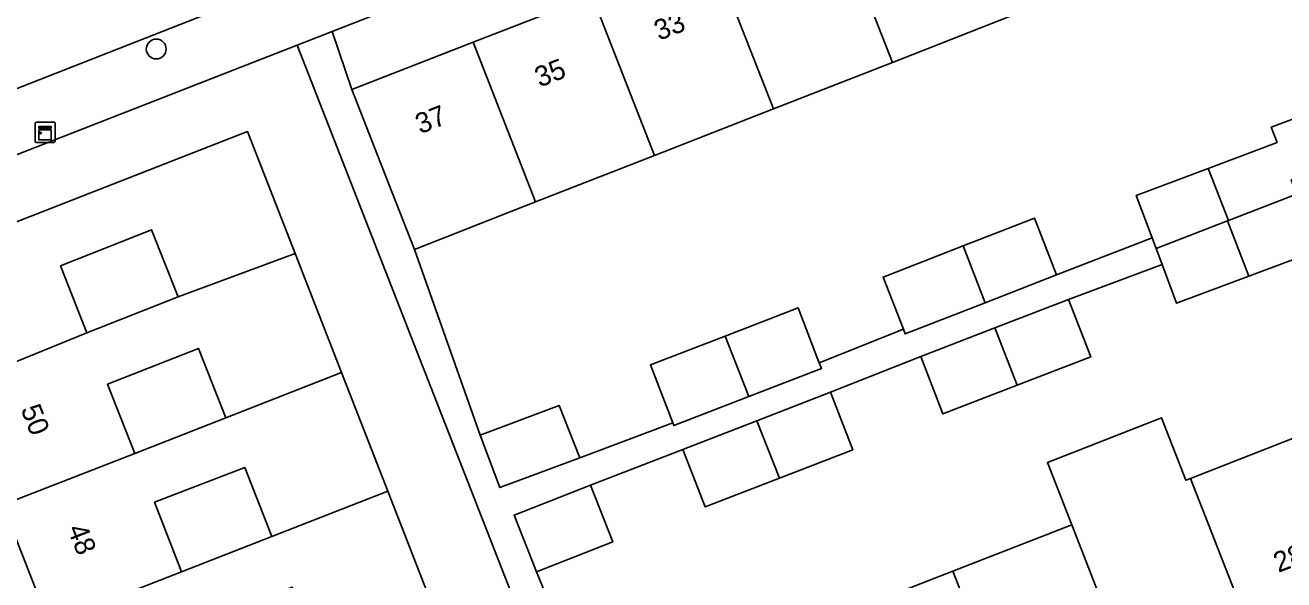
# Model space of a CAD drawing. Extents: x 159680 to 160786, y 387323 to 388340.
# Drawn here: x 160064.8 to 160126.9, y 387641.9 to 387669.3 of the extents above; entities that cross this region are included whole.
import ezdxf

# ---------------------------------------------------------------- set-up
doc = ezdxf.new("R2010")
doc.units = 0
for name, color, linetype in [('IMGEO_Boom', 7, 'Continuous'), ('IMGEO_Erf', 7, 'Continuous'), ('IMGEO_Kast', 7, 'Continuous'), ('IMGEO_Pand', 7, 'Continuous'), ('IMGEO_Pand_nummerreeks', 7, 'Continuous'), ('IMGEO_Rijbaan_lokaal_open', 7, 'Continuous'), ('IMGEO_Voetpad_open', 7, 'Continuous')]:
    doc.layers.add(name, color=color, linetype=linetype)

msp = doc.modelspace()

# ---------------------------------------------------------------- linework, layer by layer
at = {"layer": 'IMGEO_Boom'}
msp.add_circle((160071.227, 387668.092), 0.489, dxfattribs=at)
at = {"layer": 'IMGEO_Erf'}
for points in [[(160116.199, 387679.901), (160122.067, 387682.196), (160127.934, 387684.49), (160133.801, 387686.785), (160139.782, 387689.124), (160138.693, 387691.913), (160079.902, 387668.962), (160080.885, 387666.09), (160086.863, 387668.428), (160092.73, 387670.723), (160098.597, 387673.017), (160104.465, 387675.312), (160110.333, 387677.607)], [(160072.303, 387655.873), (160070.997, 387659.175), (160066.505, 387657.398), (160067.811, 387654.096)], [(160073.309, 387653.333), (160068.828, 387651.568), (160070.172, 387648.154), (160074.655, 387649.914)], [(160072.419, 387642.45), (160072.473, 387642.311), (160076.929, 387644.05), (160075.598, 387647.459), (160071.149, 387645.743)]]:
    msp.add_lwpolyline(points, close=True, dxfattribs=at)
for points in [[(160113.414, 387669.729), (160107.546, 387667.434), (160101.679, 387665.139), (160095.811, 387662.844), (160089.945, 387660.55), (160083.967, 387658.212), (160087.213, 387649.058), (160091.11, 387650.519), (160092.126, 387647.941), (160094.441, 387648.809), (160096.708, 387649.659), (160095.606, 387652.513), (160099.294, 387653.938), (160102.892, 387655.328), (160103.878, 387652.776), (160103.939, 387652.618), (160108.094, 387654.273), (160107.091, 387656.845), (160111.033, 387658.381), (160114.558, 387659.756), (160115.652, 387656.953), (160120.364, 387658.789), (160119.582, 387660.875), (160123.124, 387662.201), (160126.532, 387663.477), (160126.244, 387664.246), (160128.749, 387665.183)], [(160059.029, 387657.504), (160075.738, 387664.023), (160078.087, 387658.003), (160080.373, 387652.145), (160082.659, 387646.286), (160084.945, 387640.427), (160087.231, 387634.568), (160089.517, 387628.709), (160091.017, 387624.866), (160094.61, 387626.268), (160078.175, 387668.288), (160056.822, 387659.952)], [(160128.525, 387658.158), (160125.141, 387656.891), (160121.574, 387655.555), (160120.856, 387657.473), (160116.237, 387655.745), (160117.332, 387652.912), (160113.712, 387651.514), (160110.045, 387650.097), (160108.951, 387652.931), (160104.498, 387651.168), (160105.593, 387648.335), (160101.971, 387646.936), (160098.306, 387645.52), (160097.215, 387648.346), (160092.66, 387646.588), (160093.761, 387643.796), (160089.993, 387642.31), (160092.798, 387635.431)], [(160104.655, 387640.055), (160110.525, 387642.343), (160116.395, 387644.632), (160115.194, 387647.712), (160120.823, 387649.907), (160122.024, 387646.827), (160122.265, 387646.921), (160128.133, 387649.209)], [(160096.795, 387614.48), (160097.748, 387615.099), (160098.214, 387616.592), (160096.098, 387622.352), (160095.464, 387624.079), (160091.871, 387622.677), (160094.15, 387616.835), (160088.444, 387614.609), (160087.085, 387618.092), (160082.584, 387616.336), (160083.946, 387612.845), (160077.443, 387610.308), (160075.093, 387616.33), (160072.807, 387622.189), (160070.522, 387628.048), (160068.236, 387633.907), (160065.95, 387639.766), (160063.664, 387645.625)]]:
    msp.add_lwpolyline(points, dxfattribs=at)
at = {"layer": 'IMGEO_Kast'}
for p, q in [((160065.247, 387663.56), (160065.247, 387664.401)), ((160065.247, 387664.401), (160065.247, 387663.56)), ((160065.322, 387664.485), (160066.163, 387664.485)), ((160066.163, 387664.485), (160065.322, 387664.485)), ((160066.247, 387664.41), (160066.247, 387663.569)), ((160066.247, 387663.569), (160066.247, 387664.41)), ((160066.172, 387663.485), (160065.331, 387663.485)), ((160065.331, 387663.485), (160066.172, 387663.485))]:
    msp.add_line(p, q, dxfattribs=at)
for points in [[(160065.442, 387664.275), (160066.042, 387664.275), (160066.042, 387664.19), (160065.442, 387664.19), (160065.442, 387664.275)], [(160065.442, 387664.1), (160066.042, 387664.1), (160066.042, 387663.611), (160065.442, 387663.611), (160065.442, 387664.1)]]:
    msp.add_lwpolyline(points, dxfattribs=at)
msp.add_circle((160065.526, 387663.949), 0.0377, dxfattribs=at)
for centre, start, end in [((160065.325, 387664.407), 92.4484, 184.28452), ((160065.325, 387664.407), 92.4484, 184.28452), ((160066.169, 387664.407), 2.4484, 94.28452), ((160066.169, 387664.407), 2.4484, 94.28452), ((160065.325, 387663.563), 182.4484, 274.28452), ((160065.325, 387663.563), 182.4484, 274.28452), ((160066.169, 387663.563), 272.4484, 4.28452), ((160066.169, 387663.563), 272.4484, 4.28452)]:
    msp.add_arc(centre, 0.0779, start, end, dxfattribs=at)
at = {"layer": 'IMGEO_Pand'}
for points in [[(160107.546, 387667.434), (160113.414, 387669.729), (160110.333, 387677.607), (160104.465, 387675.312)], [(160101.679, 387665.139), (160107.546, 387667.434), (160104.465, 387675.312), (160098.597, 387673.017)], [(160098.597, 387673.017), (160092.73, 387670.723), (160095.811, 387662.844), (160101.679, 387665.139)], [(160092.73, 387670.723), (160086.863, 387668.428), (160089.945, 387660.55), (160095.811, 387662.844)], [(160086.863, 387668.428), (160080.885, 387666.09), (160082.707, 387661.434), (160083.967, 387658.212), (160089.945, 387660.55)], [(160127.221, 387661.637), (160129.717, 387662.597), (160128.749, 387665.183), (160126.244, 387664.246), (160126.532, 387663.477), (160123.124, 387662.201), (160124.127, 387659.637), (160127.481, 387660.943)], [(160072.303, 387655.873), (160078.087, 387658.003), (160075.738, 387664.023), (160059.029, 387657.504), (160061.378, 387651.484), (160067.811, 387654.096), (160066.505, 387657.398), (160070.997, 387659.175)], [(160123.124, 387662.201), (160119.582, 387660.875), (160120.364, 387658.789), (160120.566, 387658.249), (160124.078, 387659.617), (160124.127, 387659.637)], [(160127.751, 387660.222), (160127.481, 387660.943), (160124.127, 387659.637), (160124.078, 387659.617), (160125.141, 387656.891), (160128.525, 387658.158)], [(160111.033, 387658.381), (160112.126, 387655.579), (160115.652, 387656.953), (160114.558, 387659.756)], [(160124.078, 387659.617), (160120.566, 387658.249), (160120.856, 387657.473), (160121.574, 387655.555), (160125.141, 387656.891)], [(160067.811, 387654.096), (160061.378, 387651.484), (160063.664, 387645.625), (160070.172, 387648.154), (160068.828, 387651.568), (160073.309, 387653.333), (160074.655, 387649.914), (160080.373, 387652.145), (160078.087, 387658.003), (160072.303, 387655.873)], [(160111.033, 387658.381), (160107.091, 387656.845), (160108.094, 387654.273), (160108.184, 387654.042), (160112.126, 387655.579)], [(160112.608, 387654.344), (160113.712, 387651.514), (160117.332, 387652.912), (160116.237, 387655.745)], [(160102.892, 387655.328), (160099.294, 387653.938), (160100.461, 387650.952), (160104.047, 387652.337), (160103.939, 387652.618), (160103.878, 387652.776)], [(160113.712, 387651.514), (160112.608, 387654.344), (160108.951, 387652.931), (160110.045, 387650.097)], [(160099.294, 387653.938), (160095.606, 387652.513), (160096.708, 387649.659), (160096.761, 387649.522), (160100.461, 387650.952)], [(160076.929, 387644.05), (160082.659, 387646.286), (160080.373, 387652.145), (160074.655, 387649.914), (160070.172, 387648.154), (160063.664, 387645.625), (160065.95, 387639.766), (160072.473, 387642.311), (160072.419, 387642.45), (160071.149, 387645.743), (160075.598, 387647.459)], [(160105.593, 387648.335), (160104.498, 387651.168), (160100.867, 387649.766), (160101.971, 387646.936)], [(160087.213, 387649.058), (160088.186, 387646.464), (160092.126, 387647.941), (160091.11, 387650.519)], [(160100.867, 387649.766), (160097.215, 387648.346), (160098.306, 387645.52), (160101.971, 387646.936)], [(160122.265, 387646.921), (160122.024, 387646.827), (160120.823, 387649.907), (160115.194, 387647.712), (160116.395, 387644.632), (160119.46, 387636.771), (160125.33, 387639.06)], [(160128.133, 387649.209), (160122.265, 387646.921), (160125.33, 387639.06), (160131.199, 387641.348)], [(160082.659, 387646.286), (160076.929, 387644.05), (160072.473, 387642.311), (160065.95, 387639.766), (160068.236, 387633.907), (160074.776, 387636.459), (160073.468, 387639.825), (160077.927, 387641.558), (160079.238, 387638.2), (160084.945, 387640.427)], [(160092.66, 387646.588), (160088.892, 387645.103), (160089.993, 387642.31), (160093.761, 387643.796)], [(160116.395, 387644.632), (160110.525, 387642.343), (160113.59, 387634.482), (160119.46, 387636.771)], [(160110.525, 387642.343), (160104.655, 387640.055), (160107.721, 387632.194), (160113.59, 387634.482)]]:
    msp.add_lwpolyline(points, close=True, dxfattribs=at)
at = {"layer": 'IMGEO_Rijbaan_lokaal_open'}
msp.add_lwpolyline([(160057.185, 387663.329), (160085.401, 387674.408), (160119.003, 387687.495), (160155.133, 387701.581)], dxfattribs=at)
at = {"layer": 'IMGEO_Voetpad_open'}
for points in [[(160056.822, 387659.952), (160078.175, 387668.288), (160079.902, 387668.962), (160138.693, 387691.913), (160140.108, 387692.465), (160193.051, 387713.133), (160193.266, 387713.204), (160194.754, 387713.699), (160200.266, 387715.532), (160213.396, 387719.139)], [(160190, 387715.208), (160155.133, 387701.581), (160119.003, 387687.495), (160085.401, 387674.408), (160057.185, 387663.329)], [(160092.798, 387635.431), (160089.993, 387642.31), (160088.892, 387645.103), (160092.66, 387646.588), (160097.215, 387648.346), (160100.867, 387649.766), (160104.498, 387651.168), (160108.951, 387652.931), (160112.608, 387654.344), (160116.237, 387655.745), (160120.856, 387657.473), (160120.566, 387658.249), (160120.364, 387658.789), (160115.652, 387656.953), (160112.126, 387655.579), (160108.184, 387654.042), (160108.094, 387654.273), (160103.939, 387652.618), (160104.047, 387652.337), (160100.461, 387650.952), (160096.761, 387649.522), (160096.708, 387649.659), (160094.441, 387648.809), (160092.126, 387647.941), (160088.186, 387646.464), (160087.213, 387649.058), (160083.967, 387658.212), (160082.707, 387661.434), (160080.885, 387666.09), (160079.902, 387668.962), (160078.175, 387668.288), (160094.61, 387626.268)]]:
    msp.add_lwpolyline(points, dxfattribs=at)

# ---------------------------------------------------------------- texts
at = {"layer": 'IMGEO_Pand_nummerreeks'}
for s, rotation, p in [('33', 21.35995, (160096.035, 387668.494)), ('35', 21.35995, (160090.145, 387666.19)), ('37', 21.35995, (160084.255, 387663.887)), ('50', 291.31375, (160064.53, 387650.338)), ('48', 291.31382, (160066.831, 387644.439)), ('28', 21.30168, (160126.594, 387642.257))]:
    msp.add_text(s, height=1, rotation=rotation, dxfattribs=at).set_placement(p)

doc.saveas('drawing.dxf')
